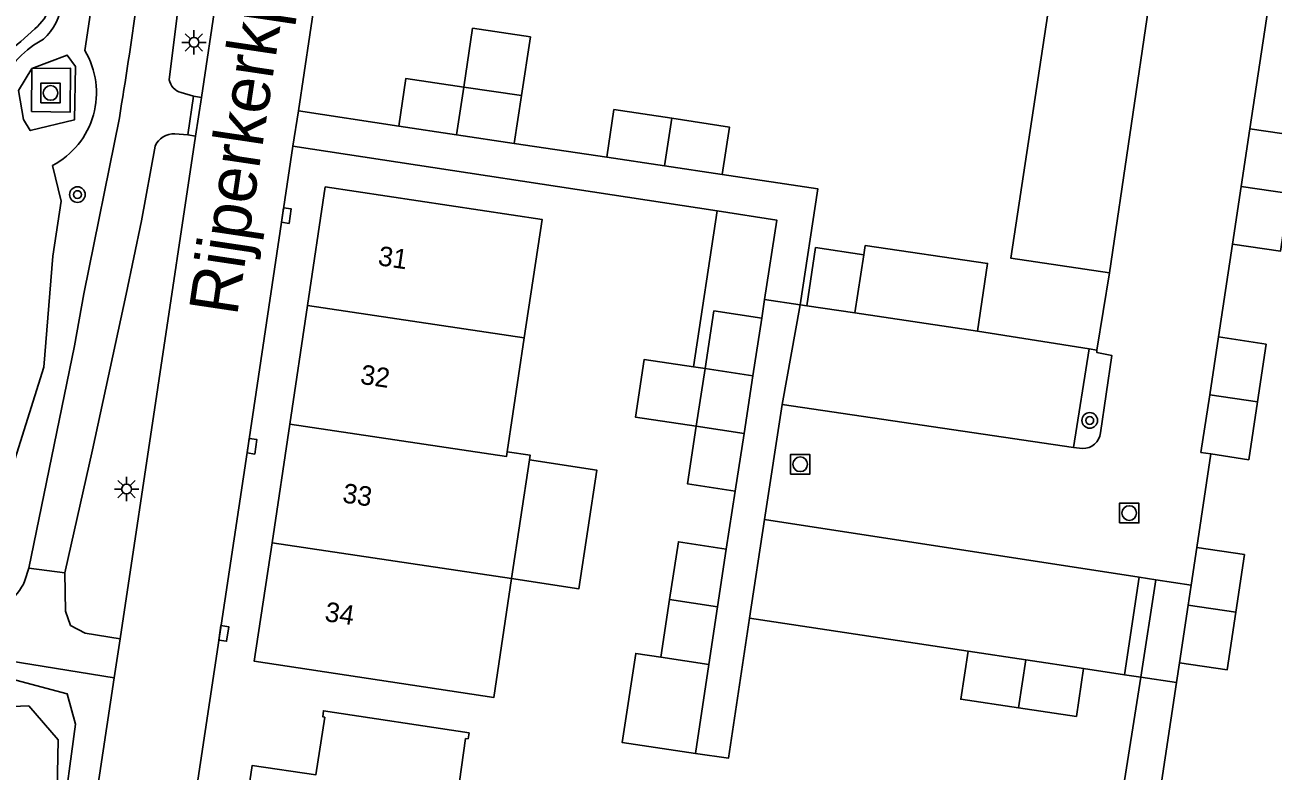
# Model space of a CAD drawing. Extents: x 124000 to 128010, y 398999 to 403000.
# Drawn here: x 126444 to 126507.9, y 399838 to 399876.2 of the extents above; entities that cross this region are included whole.
import ezdxf

# ---------------------------------------------------------------- set-up
doc = ezdxf.new("R2010")
doc.units = 0
for name, color, linetype in [('gg-afsc-hekwerk', 7, 'Continuous'), ('gg-anno-huisnummerreeks BGT', 7, 'Continuous'), ('gg-anno-openbare ruimte label', 7, 'Continuous'), ('gg-bbg-bijgebouw', 7, 'Continuous'), ('gg-bbg-hoofdgebouw', 7, 'Continuous'), ('gg-bbg-luifel en loopbrug', 7, 'Continuous'), ('gg-bbg-tussenscheiding', 7, 'Continuous'), ('gg-knt-bovenkant onderkant talud', 7, 'Continuous'), ('gg-knt-verharding', 7, 'Continuous'), ('gg-knt-verharding nz', 7, 'Continuous'), ('gg-kntw-wadi', 7, 'Continuous'), ('gg-kntw-waterlijn', 7, 'Continuous'), ('gt-grn-weggrens', 7, 'Continuous'), ('gt-symb-boom', 7, 'Continuous'), ('gt-symb-kolk', 7, 'Continuous'), ('gt-symb-lichtmast', 7, 'Continuous'), ('gt-symb-rioolschacht', 7, 'Continuous')]:
    doc.layers.add(name, color=color, linetype=linetype)

# ---------------------------------------------------------------- blocks, each defined once
blk = doc.blocks.new('gt0-RS')
at = {"layer": 'gt-symb-rioolschacht'}
blk.add_lwpolyline([(-0.5, -0.5), (0.5, -0.5), (0.5, 0.5), (-0.5, 0.5)], close=True, dxfattribs=at)
blk.add_circle((0, 0), 0.375, dxfattribs=at)
blk = doc.blocks.new('gt0-KOLK')
at = {"layer": 'gt-symb-kolk'}
blk.add_lwpolyline([(0, 0), (0.375, 0), (0.375, 0.4), (-0.375, 0.4), (-0.375, 0), (0, 0)], dxfattribs=at)
blk = doc.blocks.new('gt0-BOOM')
at = {"layer": 'gt-symb-boom'}
for radius in [0.4, 0.2]:
    blk.add_circle((0, 0), radius, dxfattribs=at)
blk = doc.blocks.new('gt0-LMAST')
at = {"layer": 'gt-symb-lichtmast'}
for p, q in [((-0.182, 0.173), (-0.447, 0.438)), ((-0.005, 0.246), (-0.005, 0.621)), ((0.172, 0.173), (0.437, 0.438)), ((-0.255, -0.004), (-0.63, -0.004)), ((-0.182, -0.181), (-0.447, -0.446)), ((-0.005, -0.254), (-0.005, -0.629)), ((0.437, -0.446), (0.172, -0.181)), ((0.245, -0.004), (0.62, -0.004))]:
    blk.add_line(p, q, dxfattribs=at)
blk.add_circle((-0.005, -0.004), 0.25, dxfattribs=at)

msp = doc.modelspace()

# ---------------------------------------------------------------- linework, layer by layer
at = {"layer": 'gg-afsc-hekwerk'}
for p, q in [((126457.962, 399871.824), (126459.88, 399884.686)), ((126506.684, 399870.913), (126507.749, 399877.986)), ((126463.098, 399871.043), (126457.962, 399871.824)), ((126457.668, 399870.021), (126479.393, 399866.699)), ((126469.013, 399870.16), (126473.742, 399869.461)), ((126505.065, 399860.247), (126505.79, 399865.007)), ((126483.65, 399861.889), (126483.999, 399861.838)), ((126492.732, 399860.547), (126498.444, 399859.643)), ((126498.444, 399859.643), (126498.849, 399859.579)), ((126503.958, 399849.472), (126504.683, 399854.255)), ((126480.324, 399852.346), (126479.865, 399849.386)), ((126492.246, 399844.146), (126481.059, 399845.837)), ((126500.263, 399842.947), (126498.161, 399843.263)), ((126502.916, 399842.549), (126503.068, 399843.559)), ((126499.849, 399834.968), (126501.094, 399842.822)), ((126501.094, 399842.822), (126500.263, 399842.947)), ((126502.043, 399836.76), (126502.916, 399842.549))]:
    msp.add_line(p, q, dxfattribs=at)
for points in [[(126499.486, 399863.537), (126494.434, 399864.287), (126498.235, 399889.32)], [(126483.65, 399861.889), (126484.557, 399867.833), (126479.652, 399868.567)], [(126481.059, 399845.837), (126479.986, 399838.675), (126478.295, 399838.906)]]:
    msp.add_lwpolyline(points, dxfattribs=at)
at = {"layer": 'gg-bbg-bijgebouw'}
for p, q in [((126469.378, 399872.605), (126466.421, 399873.047)), ((126469.013, 399870.16), (126469.378, 399872.605)), ((126463.098, 399871.043), (126466.056, 399870.602)), ((126466.056, 399870.602), (126469.013, 399870.16)), ((126506.237, 399867.96), (126506.684, 399870.913)), ((126476.697, 399869.014), (126473.742, 399869.461)), ((126479.652, 399868.567), (126476.697, 399869.014)), ((126505.79, 399865.007), (126506.237, 399867.96)), ((126486.453, 399861.475), (126483.999, 399861.838)), ((126481.234, 399858.255), (126481.686, 399861.209)), ((126492.732, 399860.547), (126486.453, 399861.475)), ((126504.621, 399857.29), (126505.065, 399860.247)), ((126478.784, 399858.626), (126478.331, 399855.671)), ((126480.781, 399855.3), (126481.234, 399858.255)), ((126478.331, 399855.671), (126480.781, 399855.3)), ((126479.865, 399849.386), (126479.419, 399846.429)), ((126503.667, 399847.54), (126503.958, 399849.472)), ((126503.513, 399846.516), (126503.667, 399847.54)), ((126476.521, 399843.844), (126476.967, 399846.801)), ((126479.419, 399846.429), (126478.973, 399843.472)), ((126503.068, 399843.559), (126503.513, 399846.516)), ((126478.973, 399843.472), (126476.521, 399843.844)), ((126492.246, 399844.146), (126495.204, 399843.704)), ((126495.204, 399843.704), (126498.161, 399843.263))]:
    msp.add_line(p, q, dxfattribs=at)
for points in [[(126466.421, 399873.047), (126463.463, 399873.488), (126463.098, 399871.043)], [(126473.742, 399869.461), (126474.116, 399871.894), (126477.071, 399871.447)], [(126477.071, 399871.447), (126480.026, 399871), (126479.652, 399868.567)], [(126506.684, 399870.913), (126509.137, 399870.541), (126508.691, 399867.589)], [(126508.691, 399867.589), (126508.244, 399864.636), (126505.79, 399865.007)], [(126483.999, 399861.838), (126484.441, 399864.825), (126486.904, 399864.447)], [(126486.904, 399864.447), (126486.979, 399864.925), (126493.244, 399864.015), (126492.732, 399860.547)], [(126481.686, 399861.209), (126479.237, 399861.581), (126478.784, 399858.626)], [(126505.065, 399860.247), (126507.513, 399859.876), (126507.069, 399856.919)], [(126504.683, 399854.255), (126504.176, 399854.332), (126504.621, 399857.29)], [(126507.069, 399856.919), (126506.624, 399853.961), (126504.683, 399854.255)], [(126476.967, 399846.801), (126477.413, 399849.758), (126479.865, 399849.386)], [(126503.958, 399849.472), (126506.399, 399849.105), (126505.954, 399846.149)], [(126505.954, 399846.149), (126505.509, 399843.193), (126503.068, 399843.559)], [(126494.835, 399841.253), (126491.877, 399841.695), (126492.246, 399844.146)], [(126498.161, 399843.263), (126497.793, 399840.811), (126494.835, 399841.253)]]:
    msp.add_lwpolyline(points, dxfattribs=at)
at = {"layer": 'gg-bbg-hoofdgebouw'}
for p, q in [((126458.425, 399861.861), (126459.334, 399867.936)), ((126457.515, 399855.785), (126458.425, 399861.861)), ((126469.522, 399860.199), (126468.643, 399854.357)), ((126456.606, 399849.71), (126457.515, 399855.785)), ((126469.782, 399853.946), (126468.873, 399847.873))]:
    msp.add_line(p, q, dxfattribs=at)
for points in [[(126459.334, 399867.936), (126470.436, 399866.27), (126469.522, 399860.199)], [(126468.643, 399854.357), (126469.82, 399854.201), (126469.782, 399853.946)], [(126468.873, 399847.873), (126467.96, 399841.776), (126455.696, 399843.634), (126456.606, 399849.71)], [(126454.839, 399833.277), (126455.592, 399838.306), (126458.853, 399837.824), (126459.304, 399840.768), (126459.208, 399840.786), (126459.238, 399841.102), (126466.692, 399839.976)], [(126466.692, 399839.976), (126466.641, 399839.665), (126466.52, 399839.677), (126466.097, 399836.752), (126468.462, 399836.384), (126467.723, 399831.367)]]:
    msp.add_lwpolyline(points, dxfattribs=at)
at = {"layer": 'gg-bbg-luifel en loopbrug'}
for p, q in [((126479.393, 399866.699), (126478.182, 399858.717)), ((126481.832, 399862.161), (126481.686, 399861.209)), ((126478.182, 399858.717), (126478.784, 399858.626)), ((126480.781, 399855.3), (126480.324, 399852.346)), ((126478.295, 399838.906), (126478.973, 399843.472))]:
    msp.add_line(p, q, dxfattribs=at)
for points in [[(126466.421, 399873.047), (126466.878, 399876.058), (126469.834, 399875.61), (126469.378, 399872.605)], [(126479.393, 399866.699), (126482.454, 399866.231), (126481.832, 399862.161)], [(126478.182, 399858.717), (126475.663, 399859.099), (126475.215, 399856.144), (126478.331, 399855.671)], [(126478.331, 399855.671), (126477.883, 399852.717), (126480.324, 399852.346)], [(126468.873, 399847.873), (126472.323, 399847.349), (126473.245, 399853.42), (126469.782, 399853.946)], [(126478.295, 399838.906), (126474.539, 399839.476), (126475.232, 399844.04), (126476.521, 399843.844)]]:
    msp.add_lwpolyline(points, dxfattribs=at)
at = {"layer": 'gg-bbg-tussenscheiding'}
for p, q in [((126466.056, 399870.602), (126466.421, 399873.047)), ((126476.697, 399869.014), (126477.071, 399871.447)), ((126508.691, 399867.589), (126506.237, 399867.96)), ((126486.904, 399864.447), (126486.453, 399861.475)), ((126458.425, 399861.861), (126469.522, 399860.199)), ((126478.784, 399858.626), (126481.234, 399858.255)), ((126507.069, 399856.919), (126504.621, 399857.29)), ((126456.606, 399849.71), (126468.873, 399847.873)), ((126476.967, 399846.801), (126479.419, 399846.429)), ((126503.513, 399846.516), (126505.954, 399846.149)), ((126494.835, 399841.253), (126495.204, 399843.704))]:
    msp.add_line(p, q, dxfattribs=at)
msp.add_lwpolyline([(126457.515, 399855.785), (126468.608, 399854.124), (126468.643, 399854.357)], dxfattribs=at)
at = {"layer": 'gg-knt-bovenkant onderkant talud'}
for points in [[(126442.986, 399874.761), (126443.736, 399875.383), (126444.461, 399876.028)], [(126444.312, 399873.995), (126446.116, 399874.68), (126446.543, 399874.104), (126446.485, 399871.366), (126444.224, 399870.819), (126443.879, 399871.39), (126443.622, 399872.874), (126444.312, 399873.995)]]:
    msp.add_lwpolyline(points, dxfattribs=at)
for centre, radius, start, end in [((126441.883, 399878.811), 3.794, 312.81866, 354.87941), ((126442.91, 399877.675), 2.954, 312.54863, 354.15027), ((126447.39, 399870.883), 5.241, 118.27398, 153.07044)]:
    msp.add_arc(centre, radius, start, end, dxfattribs=at)
at = {"layer": 'gg-knt-verharding'}
for p, q in [((126452.986, 399872.518), (126457.005, 399899.291)), ((126452.584, 399872.579), (126451.953, 399872.762)), ((126452.584, 399872.579), (126452.302, 399870.593)), ((126452.584, 399872.579), (126452.986, 399872.518)), ((126457.668, 399870.021), (126457.962, 399871.824)), ((126448.822, 399844.779), (126452.688, 399870.535)), ((126451.631, 399870.657), (126452.302, 399870.593)), ((126452.302, 399870.593), (126452.688, 399870.535)), ((126498.849, 399859.579), (126499.486, 399863.537)), ((126497.645, 399854.59), (126498.444, 399859.643)), ((126498.104, 399854.541), (126497.645, 399854.59)), ((126443.953, 399847.766), (126444.155, 399848.413)), ((126501.015, 399847.952), (126500.263, 399842.947)), ((126501.869, 399847.811), (126501.015, 399847.952)), ((126501.094, 399842.822), (126501.869, 399847.811)), ((126448.527, 399842.795), (126448.822, 399844.779)), ((126440.978, 399844.004), (126448.527, 399842.795)), ((126445.383, 399821.992), (126448.527, 399842.795))]:
    msp.add_line(p, q, dxfattribs=at)
for points in [[(126454.288, 399899.819), (126453.65, 399894.928), (126452.499, 399882.768), (126451.336, 399873.422)], [(126444.312, 399873.995), (126444.295, 399871.799), (126446.273, 399871.76), (126446.292, 399874.007), (126444.312, 399873.995)], [(126444.155, 399848.413), (126446.492, 399859.788), (126446.971, 399862.451), (126448.786, 399871.465)], [(126450.618, 399870.022), (126449.922, 399866.202), (126449.144, 399862.438), (126447.416, 399854.46), (126445.989, 399848.159)], [(126451.449, 399828.68), (126452.221, 399833.693), (126455.38, 399854.678), (126457.668, 399870.021)], [(126499.032, 399855.339), (126499.604, 399859.305), (126498.836, 399859.454), (126498.849, 399859.579)], [(126445.989, 399848.159), (126446.022, 399846.208), (126446.293, 399845.476), (126447.033, 399845.084), (126448.822, 399844.779)]]:
    msp.add_lwpolyline(points, dxfattribs=at)
for centre, radius, start, end in [((126231.81, 399907.347), 219.923, 350.60979, 353.66724), ((126452.175, 399873.588), 0.855, 191.18822, 254.95464), ((126451.595, 399869.589), 1.068, 88.05555, 156.10761), ((126498.156, 399855.419), 0.88, 266.61426, 354.77112), ((126441.452, 399848.841), 2.722, 273.00496, 336.73083)]:
    msp.add_arc(centre, radius, start, end, dxfattribs=at)
at = {"layer": 'gg-knt-verharding nz'}
for p, q in [((126499.486, 399863.537), (126503.18, 399888.538)), ((126452.986, 399872.518), (126452.688, 399870.535)), ((126482.726, 399856.789), (126483.65, 399861.889)), ((126481.83, 399850.903), (126482.726, 399856.789)), ((126482.726, 399856.789), (126497.645, 399854.59)), ((126481.83, 399850.903), (126481.059, 399845.837)), ((126501.015, 399847.952), (126481.83, 399850.903)), ((126501.869, 399847.811), (126503.667, 399847.54))]:
    msp.add_line(p, q, dxfattribs=at)
at = {"layer": 'gg-kntw-wadi'}
for points in [[(126451.932, 399904.804), (126451.256, 399903.746), (126450.273, 399897.75), (126448.897, 399887.455), (126447.021, 399874.916)], [(126438.919, 399846.779), (126442.342, 399850.129), (126443.27, 399853.417), (126444.919, 399858.707), (126445.381, 399864.379), (126445.799, 399867.198), (126445.364, 399869.033)], [(126442.18, 399843.004), (126446.109, 399841.976), (126446.549, 399840.422), (126445.847, 399835.234), (126444.125, 399823.328), (126444.217, 399819.289), (126446.695, 399815.57), (126449.896, 399812.861), (126451.908, 399808.824), (126452.042, 399806.686), (126452.091, 399803.236), (126450.486, 399799.392), (126447.086, 399794.995), (126442.867, 399791.879)]]:
    msp.add_lwpolyline(points, dxfattribs=at)
msp.add_arc((126443.415, 399872.757), 4.203, 297.62554, 30.91375, dxfattribs=at)
at = {"layer": 'gg-kntw-waterlijn'}
msp.add_lwpolyline([(126442.855, 399841.3), (126444.144, 399841.354), (126445.655, 399839.61), (126445.6, 399837.028), (126444.684, 399832.055), (126444.086, 399827.184), (126442.85, 399822.633)], dxfattribs=at)
at = {"layer": 'gt-grn-weggrens'}
for p, q in [((126481.832, 399862.161), (126483.65, 399861.889)), ((126444.155, 399848.413), (126445.989, 399848.159)), ((126501.094, 399842.822), (126502.916, 399842.549))]:
    msp.add_line(p, q, dxfattribs=at)

# ---------------------------------------------------------------- block references
at = {"layer": 'gt-symb-boom'}
for p in [(126446.641, 399867.539), (126498.479, 399855.97)]:
    msp.add_blockref('gt0-BOOM', p, dxfattribs=at)
at = {"layer": 'gt-symb-kolk'}
for p, rotation in [((126457.142, 399866.491), -98.48048551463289), ((126455.38, 399854.678), -98.56946980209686), ((126453.936, 399845.096), -98.55351026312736)]:
    msp.add_blockref('gt0-KOLK', p, dxfattribs=dict(at, rotation=rotation))
at = {"layer": 'gt-symb-lichtmast'}
for p in [(126452.612, 399875.337), (126449.16, 399852.458)]:
    msp.add_blockref('gt0-LMAST', p, dxfattribs=at)
at = {"layer": 'gt-symb-rioolschacht'}
for p in [(126445.264, 399872.744), (126483.651, 399853.724), (126500.501, 399851.227)]:
    msp.add_blockref('gt0-RS', p, dxfattribs=at)

# ---------------------------------------------------------------- texts
at = {"layer": 'gg-anno-huisnummerreeks BGT'}
for s, p in [('31', (126461.993, 399863.927)), ('32', (126461.084, 399857.852)), ('33', (126460.174, 399851.776)), ('34', (126459.265, 399845.701))]:
    msp.add_text(s, height=1, rotation=351.5, dxfattribs=at).set_placement(p)
at = {"layer": 'gg-anno-openbare ruimte label'}
msp.add_text('Rijperkerkpark', height=2.5, rotation=81.5, dxfattribs=at).set_placement((126454.81, 399861.277))

doc.saveas('drawing.dxf')
